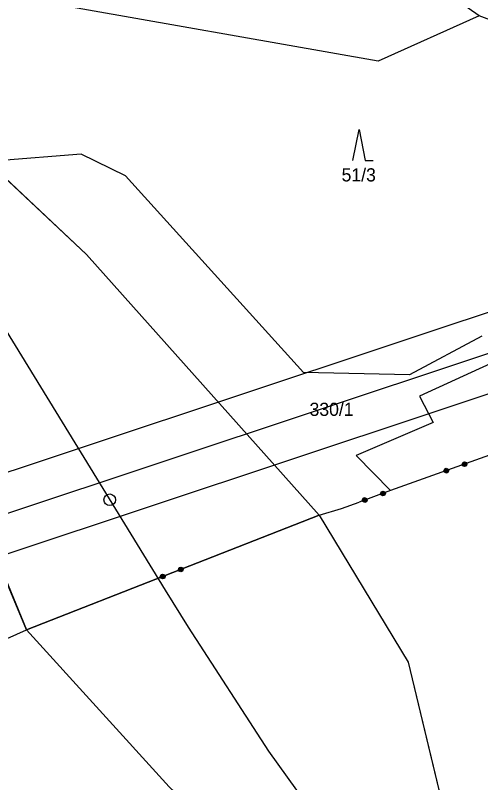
# Model space of a CAD drawing. Extents: x -866656 to -858817, y -1041816 to -1038653.
# Drawn here: x -864704.3 to -864644.2, y -1041373 to -1041273.8 of the extents above; entities that cross this region are included whole.
import ezdxf

# ---------------------------------------------------------------- set-up
doc = ezdxf.new("R2010")
doc.units = 0
for name, color, linetype in [('CD', 7, 'Continuous'), ('SZDC', 7, 'Continuous'), ('tisk ramy', 7, 'Continuous'), ('Vrstva 1', 7, 'Continuous'), ('Vrstva 3', 7, 'Continuous'), ('Vrstva 53', 7, 'Continuous'), ('Vrstva 7', 7, 'Continuous'), ('ČD - budoucí SŽDC', 7, 'Continuous')]:
    doc.layers.add(name, color=color, linetype=linetype)

msp = doc.modelspace()

# ---------------------------------------------------------------- linework, layer by layer
at = {"layer": 'CD'}
msp.add_lwpolyline([(-864511.175, -1041504.766), (-864592.42, -1041468.06), (-864623.79, -1041463.38), (-864639.952, -1041446.086), (-864656.45, -1041414.71), (-864663.56, -1041393.24), (-864684.432, -1041373.516), (-864702.863, -1041353.237), (-864665.06, -1041338.43), (-864653.609, -1041357.419), (-864647.62, -1041382.33), (-864624.03, -1041399.3), (-864606.07, -1041416.92), (-864555.64, -1041449.33), (-864516.78, -1041457.92), (-864499.9, -1041462.62), (-864479.393, -1041454.553)], close=True, dxfattribs=at)
at = {"layer": 'SZDC'}
msp.add_lwpolyline([(-864806.24, -1041176.84), (-864798.286, -1041183.887), (-864794.374, -1041187.353), (-864782.521, -1041183.402), (-864771.624, -1041185.806), (-864744.425, -1041200.94), (-864739.358, -1041206.135), (-864711.79, -1041234.4), (-864706.957, -1041253.225), (-864707.405, -1041272.394), (-864707.88, -1041292.73), (-864695.12, -1041304.73), (-864665.06, -1041338.43), (-864702.863, -1041353.237), (-864705.721, -1041346.294), (-864707.188, -1041342.73), (-864718.497, -1041315.252), (-864719.377, -1041313.115), (-864722.414, -1041309.283), (-864732.75, -1041296.24), (-864763.526, -1041279.257), (-864778.41, -1041271.044), (-864800.939, -1041245.54), (-864805.267, -1041240.64)], dxfattribs=at)
at = {"layer": 'tisk ramy'}
for points in [[(-864678.843, -1041637.084), (-863881.875, -1041371.706), (-863975.703, -1041089.927), (-864772.671, -1041355.305)], [(-863888.199, -1041368.542), (-864675.679, -1041630.76), (-864766.347, -1041358.469), (-863978.867, -1041096.25)], [(-864672.518, -1041624.443), (-864089.016, -1041430.146), (-864176.529, -1041167.333), (-864760.03, -1041361.63)]]:
    msp.add_lwpolyline(points, close=True, dxfattribs=at)
at = {"layer": 'Vrstva 1'}
for p, q in [((-864644.41, -1041273.89), (-864665.96, -1041258.92)), ((-864657.45, -1041279.74), (-864700.96, -1041272.09)), ((-864644.41, -1041273.89), (-864657.45, -1041279.74)), ((-864637.12, -1041276.7), (-864644.41, -1041273.89)), ((-864660.73, -1041292.6), (-864659.93, -1041288.6)), ((-864659.93, -1041288.6), (-864659.13, -1041292.6)), ((-864695.79, -1041291.77), (-864707.88, -1041292.73)), ((-864690.06, -1041294.58), (-864695.79, -1041291.77)), ((-864659.13, -1041292.6), (-864658.13, -1041292.6)), ((-864707.88, -1041292.73), (-864695.12, -1041304.73)), ((-864667.12, -1041320), (-864690.06, -1041294.58)), ((-864695.12, -1041304.73), (-864665.06, -1041338.43)), ((-864719.377, -1041313.115), (-864702.863, -1041353.237)), ((-864644.07, -1041315.28), (-864653.43, -1041320.27)), ((-864640.78, -1041317.84), (-864652.13, -1041323.03)), ((-864653.43, -1041320.27), (-864667.12, -1041320)), ((-864652.13, -1041323.03), (-864650.35, -1041326.44)), ((-864650.35, -1041326.44), (-864660.29, -1041330.71)), ((-864660.29, -1041330.71), (-864655.86, -1041335.25)), ((-864665.06, -1041338.43), (-864653.609, -1041357.419)), ((-864702.863, -1041353.237), (-864684.432, -1041373.516)), ((-864653.609, -1041357.419), (-864647.62, -1041382.33))]:
    msp.add_line(p, q, dxfattribs=at)
for points in [[(-864716.892, -1041296.273), (-864708.057, -1041310.483), (-864706.352, -1041313.25), (-864684.947, -1041348.104)], [(-864684.947, -1041348.104), (-864681.99, -1041352.872), (-864671.641, -1041368.894), (-864660.545, -1041384.312)]]:
    msp.add_lwpolyline(points, dxfattribs=at)
at = {"layer": 'Vrstva 3'}
for p, q in [((-864638.85, -1041329.15), (-864655.86, -1041335.25)), ((-864638.85, -1041329.15), (-864655.86, -1041335.25)), ((-864646.635, -1041331.835), (-864646.514, -1041331.58)), ((-864646.635, -1041331.835), (-864646.514, -1041331.58)), ((-864646.568, -1041332.024), (-864646.635, -1041331.835)), ((-864646.568, -1041332.024), (-864646.635, -1041331.835)), ((-864646.312, -1041332.144), (-864646.568, -1041332.024)), ((-864646.312, -1041332.144), (-864646.568, -1041332.024)), ((-864646.541, -1041331.802), (-864646.474, -1041331.99)), ((-864646.541, -1041331.802), (-864646.474, -1041331.99)), ((-864646.514, -1041331.58), (-864646.326, -1041331.512)), ((-864646.514, -1041331.58), (-864646.326, -1041331.512)), ((-864646.481, -1041331.674), (-864646.292, -1041331.606)), ((-864646.481, -1041331.674), (-864646.292, -1041331.606)), ((-864646.346, -1041332.05), (-864646.481, -1041331.674)), ((-864646.346, -1041332.05), (-864646.481, -1041331.674)), ((-864646.474, -1041331.99), (-864646.346, -1041332.05)), ((-864646.474, -1041331.99), (-864646.346, -1041332.05)), ((-864646.387, -1041331.64), (-864646.252, -1041332.016)), ((-864646.387, -1041331.64), (-864646.252, -1041332.016)), ((-864646.326, -1041331.512), (-864646.07, -1041331.633)), ((-864646.326, -1041331.512), (-864646.07, -1041331.633)), ((-864646.124, -1041332.077), (-864646.312, -1041332.144)), ((-864646.124, -1041332.077), (-864646.312, -1041332.144)), ((-864646.292, -1041331.606), (-864646.157, -1041331.983)), ((-864646.292, -1041331.606), (-864646.157, -1041331.983)), ((-864646.097, -1041331.855), (-864646.165, -1041331.667)), ((-864646.097, -1041331.855), (-864646.165, -1041331.667)), ((-864646.157, -1041331.983), (-864646.097, -1041331.855)), ((-864646.157, -1041331.983), (-864646.097, -1041331.855)), ((-864646.003, -1041331.821), (-864646.124, -1041332.077)), ((-864646.003, -1041331.821), (-864646.124, -1041332.077)), ((-864646.07, -1041331.633), (-864646.003, -1041331.821)), ((-864646.07, -1041331.633), (-864646.003, -1041331.821)), ((-864648.988, -1041332.679), (-864648.868, -1041332.423)), ((-864648.988, -1041332.679), (-864648.868, -1041332.423)), ((-864648.921, -1041332.867), (-864648.988, -1041332.679)), ((-864648.921, -1041332.867), (-864648.988, -1041332.679)), ((-864648.665, -1041332.988), (-864648.921, -1041332.867)), ((-864648.665, -1041332.988), (-864648.921, -1041332.867)), ((-864648.894, -1041332.645), (-864648.827, -1041332.834)), ((-864648.894, -1041332.645), (-864648.827, -1041332.834)), ((-864648.868, -1041332.423), (-864648.679, -1041332.356)), ((-864648.868, -1041332.423), (-864648.679, -1041332.356)), ((-864648.834, -1041332.518), (-864648.646, -1041332.45)), ((-864648.834, -1041332.518), (-864648.646, -1041332.45)), ((-864648.699, -1041332.894), (-864648.834, -1041332.518)), ((-864648.699, -1041332.894), (-864648.834, -1041332.518)), ((-864648.827, -1041332.834), (-864648.699, -1041332.894)), ((-864648.827, -1041332.834), (-864648.699, -1041332.894)), ((-864648.74, -1041332.484), (-864648.605, -1041332.86)), ((-864648.74, -1041332.484), (-864648.605, -1041332.86)), ((-864648.679, -1041332.356), (-864648.424, -1041332.477)), ((-864648.679, -1041332.356), (-864648.424, -1041332.477)), ((-864648.477, -1041332.921), (-864648.665, -1041332.988)), ((-864648.477, -1041332.921), (-864648.665, -1041332.988)), ((-864648.646, -1041332.45), (-864648.511, -1041332.827)), ((-864648.646, -1041332.45), (-864648.511, -1041332.827)), ((-864648.45, -1041332.699), (-864648.518, -1041332.51)), ((-864648.45, -1041332.699), (-864648.518, -1041332.51)), ((-864648.511, -1041332.827), (-864648.45, -1041332.699)), ((-864648.511, -1041332.827), (-864648.45, -1041332.699)), ((-864648.356, -1041332.665), (-864648.477, -1041332.921)), ((-864648.356, -1041332.665), (-864648.477, -1041332.921)), ((-864648.424, -1041332.477), (-864648.356, -1041332.665)), ((-864648.424, -1041332.477), (-864648.356, -1041332.665)), ((-864655.86, -1041335.25), (-864659.92, -1041336.73)), ((-864655.86, -1041335.25), (-864659.92, -1041336.73)), ((-864657.053, -1041335.365), (-864656.865, -1041335.297)), ((-864657.053, -1041335.365), (-864656.865, -1041335.297)), ((-864656.865, -1041335.297), (-864656.608, -1041335.416)), ((-864656.865, -1041335.297), (-864656.608, -1041335.416)), ((-864659.521, -1041336.478), (-864659.402, -1041336.221)), ((-864659.521, -1041336.478), (-864659.402, -1041336.221)), ((-864659.402, -1041336.221), (-864659.214, -1041336.153)), ((-864659.402, -1041336.221), (-864659.214, -1041336.153)), ((-864659.367, -1041336.315), (-864659.179, -1041336.247)), ((-864659.367, -1041336.315), (-864659.179, -1041336.247)), ((-864659.273, -1041336.281), (-864659.136, -1041336.657)), ((-864659.273, -1041336.281), (-864659.136, -1041336.657)), ((-864659.214, -1041336.153), (-864658.957, -1041336.272)), ((-864659.214, -1041336.153), (-864658.957, -1041336.272)), ((-864659.179, -1041336.247), (-864659.042, -1041336.623)), ((-864659.179, -1041336.247), (-864659.042, -1041336.623)), ((-864658.957, -1041336.272), (-864658.889, -1041336.46)), ((-864658.957, -1041336.272), (-864658.889, -1041336.46)), ((-864657.172, -1041335.622), (-864657.053, -1041335.365)), ((-864657.172, -1041335.622), (-864657.053, -1041335.365)), ((-864657.104, -1041335.809), (-864657.172, -1041335.622)), ((-864657.104, -1041335.809), (-864657.172, -1041335.622)), ((-864656.847, -1041335.929), (-864657.104, -1041335.809)), ((-864656.847, -1041335.929), (-864657.104, -1041335.809)), ((-864657.078, -1041335.587), (-864657.01, -1041335.775)), ((-864657.078, -1041335.587), (-864657.01, -1041335.775)), ((-864657.018, -1041335.459), (-864656.831, -1041335.391)), ((-864657.018, -1041335.459), (-864656.831, -1041335.391)), ((-864656.881, -1041335.835), (-864657.018, -1041335.459)), ((-864656.881, -1041335.835), (-864657.018, -1041335.459)), ((-864657.01, -1041335.775), (-864656.881, -1041335.835)), ((-864657.01, -1041335.775), (-864656.881, -1041335.835)), ((-864656.925, -1041335.425), (-864656.788, -1041335.801)), ((-864656.925, -1041335.425), (-864656.788, -1041335.801)), ((-864656.659, -1041335.86), (-864656.847, -1041335.929)), ((-864656.659, -1041335.86), (-864656.847, -1041335.929)), ((-864656.831, -1041335.391), (-864656.694, -1041335.766)), ((-864656.831, -1041335.391), (-864656.694, -1041335.766)), ((-864656.634, -1041335.638), (-864656.702, -1041335.45)), ((-864656.634, -1041335.638), (-864656.702, -1041335.45)), ((-864656.694, -1041335.766), (-864656.634, -1041335.638)), ((-864656.694, -1041335.766), (-864656.634, -1041335.638)), ((-864656.54, -1041335.604), (-864656.659, -1041335.86)), ((-864656.54, -1041335.604), (-864656.659, -1041335.86)), ((-864656.608, -1041335.416), (-864656.54, -1041335.604)), ((-864656.608, -1041335.416), (-864656.54, -1041335.604)), ((-864662.21, -1041337.57), (-864659.92, -1041336.73)), ((-864662.21, -1041337.57), (-864659.92, -1041336.73)), ((-864659.452, -1041336.666), (-864659.521, -1041336.478)), ((-864659.452, -1041336.666), (-864659.521, -1041336.478)), ((-864659.196, -1041336.785), (-864659.452, -1041336.666)), ((-864659.196, -1041336.785), (-864659.452, -1041336.666)), ((-864659.427, -1041336.444), (-864659.358, -1041336.631)), ((-864659.427, -1041336.444), (-864659.358, -1041336.631)), ((-864659.23, -1041336.691), (-864659.367, -1041336.315)), ((-864659.23, -1041336.691), (-864659.367, -1041336.315)), ((-864659.358, -1041336.631), (-864659.23, -1041336.691)), ((-864659.358, -1041336.631), (-864659.23, -1041336.691)), ((-864659.008, -1041336.717), (-864659.196, -1041336.785)), ((-864659.008, -1041336.717), (-864659.196, -1041336.785)), ((-864658.983, -1041336.494), (-864659.051, -1041336.307)), ((-864658.983, -1041336.494), (-864659.051, -1041336.307)), ((-864659.042, -1041336.623), (-864658.983, -1041336.494)), ((-864659.042, -1041336.623), (-864658.983, -1041336.494)), ((-864658.889, -1041336.46), (-864659.008, -1041336.717)), ((-864658.889, -1041336.46), (-864659.008, -1041336.717)), ((-864665.06, -1041338.43), (-864662.21, -1041337.57)), ((-864665.06, -1041338.43), (-864662.21, -1041337.57)), ((-864702.863, -1041353.237), (-864665.06, -1041338.43)), ((-864702.863, -1041353.237), (-864665.06, -1041338.43)), ((-864683.253, -1041345.448), (-864683.14, -1041345.189)), ((-864683.253, -1041345.448), (-864683.14, -1041345.189)), ((-864683.14, -1041345.189), (-864682.954, -1041345.116)), ((-864683.14, -1041345.189), (-864682.954, -1041345.116)), ((-864683.103, -1041345.282), (-864682.917, -1041345.209)), ((-864683.103, -1041345.282), (-864682.917, -1041345.209)), ((-864682.954, -1041345.116), (-864682.694, -1041345.23)), ((-864682.954, -1041345.116), (-864682.694, -1041345.23)), ((-864682.917, -1041345.209), (-864682.771, -1041345.582)), ((-864682.917, -1041345.209), (-864682.771, -1041345.582)), ((-864685.581, -1041346.36), (-864685.468, -1041346.101)), ((-864685.581, -1041346.36), (-864685.468, -1041346.101)), ((-864685.468, -1041346.101), (-864685.281, -1041346.028)), ((-864685.468, -1041346.101), (-864685.281, -1041346.028)), ((-864685.431, -1041346.194), (-864685.245, -1041346.121)), ((-864685.431, -1041346.194), (-864685.245, -1041346.121)), ((-864685.285, -1041346.567), (-864685.431, -1041346.194)), ((-864685.285, -1041346.567), (-864685.431, -1041346.194)), ((-864685.338, -1041346.158), (-864685.192, -1041346.53)), ((-864685.338, -1041346.158), (-864685.192, -1041346.53)), ((-864685.281, -1041346.028), (-864685.022, -1041346.141)), ((-864685.281, -1041346.028), (-864685.022, -1041346.141)), ((-864685.245, -1041346.121), (-864685.099, -1041346.494)), ((-864685.245, -1041346.121), (-864685.099, -1041346.494)), ((-864685.042, -1041346.364), (-864685.115, -1041346.178)), ((-864685.042, -1041346.364), (-864685.115, -1041346.178)), ((-864685.022, -1041346.141), (-864684.949, -1041346.328)), ((-864685.022, -1041346.141), (-864684.949, -1041346.328)), ((-864683.18, -1041345.635), (-864683.253, -1041345.448)), ((-864683.18, -1041345.635), (-864683.253, -1041345.448)), ((-864682.921, -1041345.748), (-864683.18, -1041345.635)), ((-864682.921, -1041345.748), (-864683.18, -1041345.635)), ((-864683.16, -1041345.412), (-864683.087, -1041345.598)), ((-864683.16, -1041345.412), (-864683.087, -1041345.598)), ((-864682.957, -1041345.655), (-864683.103, -1041345.282)), ((-864682.957, -1041345.655), (-864683.103, -1041345.282)), ((-864683.087, -1041345.598), (-864682.957, -1041345.655)), ((-864683.087, -1041345.598), (-864682.957, -1041345.655)), ((-864683.01, -1041345.246), (-864682.864, -1041345.618)), ((-864683.01, -1041345.246), (-864682.864, -1041345.618)), ((-864682.735, -1041345.675), (-864682.921, -1041345.748)), ((-864682.735, -1041345.675), (-864682.921, -1041345.748)), ((-864682.715, -1041345.452), (-864682.787, -1041345.266)), ((-864682.715, -1041345.452), (-864682.787, -1041345.266)), ((-864682.771, -1041345.582), (-864682.715, -1041345.452)), ((-864682.771, -1041345.582), (-864682.715, -1041345.452)), ((-864682.621, -1041345.416), (-864682.735, -1041345.675)), ((-864682.621, -1041345.416), (-864682.735, -1041345.675)), ((-864682.694, -1041345.23), (-864682.621, -1041345.416)), ((-864682.694, -1041345.23), (-864682.621, -1041345.416)), ((-864685.508, -1041346.546), (-864685.581, -1041346.36)), ((-864685.508, -1041346.546), (-864685.581, -1041346.36)), ((-864685.249, -1041346.66), (-864685.508, -1041346.546)), ((-864685.249, -1041346.66), (-864685.508, -1041346.546)), ((-864685.488, -1041346.324), (-864685.415, -1041346.51)), ((-864685.488, -1041346.324), (-864685.415, -1041346.51)), ((-864685.415, -1041346.51), (-864685.285, -1041346.567)), ((-864685.415, -1041346.51), (-864685.285, -1041346.567)), ((-864685.062, -1041346.587), (-864685.249, -1041346.66)), ((-864685.062, -1041346.587), (-864685.249, -1041346.66)), ((-864685.099, -1041346.494), (-864685.042, -1041346.364)), ((-864685.099, -1041346.494), (-864685.042, -1041346.364)), ((-864684.949, -1041346.328), (-864685.062, -1041346.587)), ((-864684.949, -1041346.328), (-864685.062, -1041346.587)), ((-864746.41, -1041372.72), (-864702.863, -1041353.237)), ((-864746.41, -1041372.72), (-864702.863, -1041353.237))]:
    msp.add_line(p, q, dxfattribs=at)
at = {"layer": 'Vrstva 53'}
for points in [[(-864702.863, -1041353.237), (-864705.721, -1041346.294), (-864707.188, -1041342.73), (-864718.497, -1041315.253), (-864719.377, -1041313.116), (-864722.414, -1041309.283), (-864732.75, -1041296.241), (-864763.526, -1041279.258), (-864778.41, -1041271.045), (-864800.939, -1041245.54), (-864805.267, -1041240.641), (-864818.87, -1041192.671), (-864832.594, -1041200.466), (-864855.341, -1041203.106), (-864853.029, -1041195.924), (-864857.302, -1041194.593), (-864848.751, -1041173.216), (-864869.48, -1041156.301), (-864889.69, -1041132.821)], [(-864834.001, -1041135.622), (-864824.11, -1041144.811), (-864806.24, -1041176.841), (-864798.286, -1041183.888), (-864794.374, -1041187.354), (-864782.521, -1041183.403), (-864771.624, -1041185.807), (-864744.425, -1041200.941), (-864739.358, -1041206.135), (-864711.79, -1041234.401), (-864706.957, -1041253.226), (-864707.405, -1041272.394), (-864707.88, -1041292.731), (-864695.12, -1041304.731), (-864665.06, -1041338.43)], [(-864665.06, -1041338.43), (-864653.609, -1041357.419), (-864647.62, -1041382.33), (-864624.03, -1041399.3), (-864606.07, -1041416.92), (-864555.64, -1041449.33), (-864516.78, -1041457.92), (-864499.9, -1041462.62), (-864479.393, -1041454.553)], [(-864511.175, -1041504.766), (-864592.42, -1041468.06), (-864623.79, -1041463.38), (-864639.952, -1041446.086), (-864656.45, -1041414.71), (-864663.56, -1041393.24), (-864684.432, -1041373.516), (-864702.863, -1041353.237)]]:
    msp.add_lwpolyline(points, dxfattribs=at)
at = {"layer": 'Vrstva 7'}
msp.add_circle((-864692.115, -1041336.433), 0.75, dxfattribs=at)
at = {"layer": 'ČD - budoucí SŽDC'}
msp.add_lwpolyline([(-864511.175, -1041504.766), (-864592.42, -1041468.06), (-864623.79, -1041463.38), (-864639.952, -1041446.086), (-864656.45, -1041414.71), (-864663.56, -1041393.24), (-864684.432, -1041373.516), (-864702.863, -1041353.237), (-864665.06, -1041338.43), (-864653.609, -1041357.419), (-864647.62, -1041382.33), (-864624.03, -1041399.3), (-864606.07, -1041416.92), (-864555.64, -1041449.33), (-864516.78, -1041457.92), (-864499.9, -1041462.62), (-864479.393, -1041454.553)], close=True, dxfattribs=at)

# ---------------------------------------------------------------- texts
at = {"layer": 'Vrstva 1'}
for s, p in [('51/3', (-864662.185, -1041295.3)), ('330/1', (-864666.324, -1041325.59))]:
    msp.add_text(s, height=1.7, dxfattribs=at).set_placement(p)

doc.saveas('drawing.dxf')
